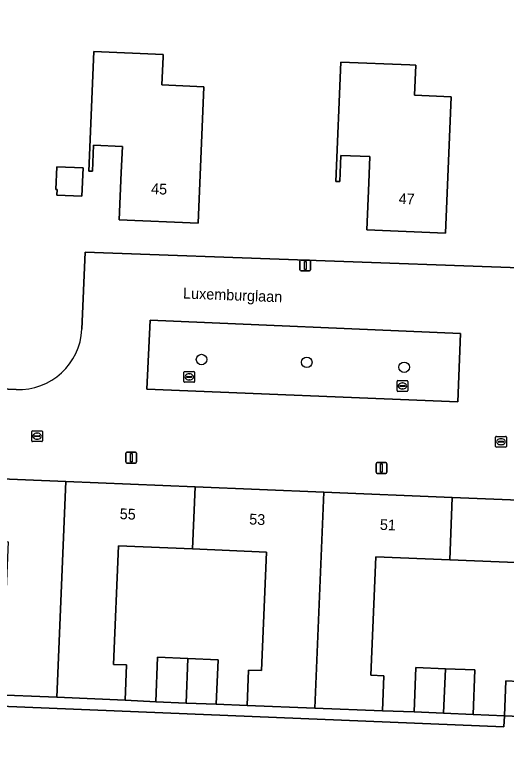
# Model space of a CAD drawing. Extents: x 160786 to 161429, y 386828 to 387485.
# Drawn here: x 161329.1 to 161374.8, y 387067.7 to 387135.7 of the extents above; entities that cross this region are included whole.
import ezdxf

# ---------------------------------------------------------------- set-up
doc = ezdxf.new("R2010")
doc.units = 0
for name, color, linetype in [('IMGEO_Boom', 7, 'Continuous'), ('IMGEO_Erf', 7, 'Continuous'), ('IMGEO_Kolk', 7, 'Continuous'), ('IMGEO_Lichtmast', 7, 'Continuous'), ('IMGEO_Openbare_ruimte_label', 7, 'Continuous'), ('IMGEO_Pand', 7, 'Continuous'), ('IMGEO_Pand_nummerreeks', 7, 'Continuous'), ('IMGEO_Parkeervlak_open', 7, 'Continuous'), ('IMGEO_Rijbaan_lokaal_open', 7, 'Continuous'), ('IMGEO_Rioolput', 7, 'Continuous'), ('IMGEO_Voetpad_open', 7, 'Continuous')]:
    doc.layers.add(name, color=color, linetype=linetype)

msp = doc.modelspace()

# ---------------------------------------------------------------- linework, layer by layer
at = {"layer": 'IMGEO_Boom'}
for centre in [(161346.472, 387103.69), (161356.245, 387103.435), (161365.291, 387102.975)]:
    msp.add_circle(centre, 0.489, dxfattribs=at)
at = {"layer": 'IMGEO_Erf'}
for points in [[(161335.356, 387106.516), (161335.67, 387113.645), (161376.845, 387112.185), (161382.743, 387111.952), (161383.659, 387135.705)], [(161310.114, 387101.726), (161329.24, 387100.908)], [(161380.873, 387064.957), (161381.079, 387070.343), (161374.599, 387070.611), (161374.55, 387069.588), (161308.913, 387072.289), (161308.47, 387061.416)]]:
    msp.add_lwpolyline(points, dxfattribs=at)
for points in [[(161346.141, 387116.351), (161338.829, 387116.66), (161339.014, 387121.056), (161339.116, 387123.475), (161336.442, 387123.588), (161336.34, 387121.168), (161335.991, 387121.183), (161336.459, 387132.27), (161342.909, 387131.998), (161342.902, 387131.798), (161342.791, 387129.182), (161346.675, 387129.018)], [(161359.404, 387131.308), (161365.808, 387131.041), (161366.376, 387131.017), (161366.26, 387128.223), (161369.658, 387128.082), (161369.132, 387115.437), (161361.832, 387115.74), (161362.013, 387120.101), (161362.114, 387122.524), (161359.414, 387122.637), (161359.313, 387120.214), (161358.943, 387120.229)], [(161335.349, 387118.859), (161333.025, 387118.957), (161333.046, 387119.464), (161332.933, 387119.469), (161333.023, 387121.588), (161335.46, 387121.485)], [(161342.217, 387071.926), (161342.388, 387076.053), (161345.202, 387075.936), (161348, 387075.82), (161347.829, 387071.693), (161350.704, 387071.593), (161350.84, 387074.874), (161352.048, 387074.823), (161352.503, 387085.823), (161345.63, 387086.107), (161338.754, 387086.392), (161338.298, 387075.391), (161339.506, 387075.34), (161339.371, 387072.082)], [(161366.209, 387070.98), (161366.38, 387075.107), (161369.118, 387074.994), (161371.857, 387074.88), (161371.686, 387070.753), (161374.599, 387070.611), (161374.733, 387073.865), (161375.941, 387073.814), (161376.396, 387084.814), (161369.52, 387085.099), (161362.647, 387085.383), (161362.191, 387074.382), (161363.399, 387074.331), (161363.264, 387071.073)]]:
    msp.add_lwpolyline(points, close=True, dxfattribs=at)
msp.add_arc((161329.489, 387106.776), 5.873, 267.57105, 357.46681, dxfattribs=at)
at = {"layer": 'IMGEO_Kolk'}
for p, q in [((161344.824, 387101.657), (161344.824, 387102.509)), ((161344.899, 387102.583), (161345.751, 387102.583)), ((161345.825, 387102.509), (161345.825, 387101.657)), ((161345.083, 387102.077), (161345.083, 387102.089)), ((161345.521, 387102.04), (161345.123, 387102.04)), ((161345.126, 387102.126), (161345.524, 387102.126)), ((161345.335, 387101.803), (161345.31, 387101.803)), ((161345.312, 387102.363), (161345.337, 387102.363)), ((161345.567, 387102.089), (161345.567, 387102.077)), ((161345.751, 387101.583), (161344.899, 387101.583)), ((161364.631, 387100.813), (161364.631, 387101.665)), ((161364.706, 387101.739), (161365.558, 387101.739)), ((161364.89, 387101.233), (161364.89, 387101.245)), ((161365.328, 387101.196), (161364.93, 387101.196)), ((161364.933, 387101.282), (161365.331, 387101.282)), ((161365.119, 387101.519), (161365.144, 387101.519)), ((161365.374, 387101.245), (161365.374, 387101.233)), ((161365.632, 387101.665), (161365.632, 387100.813)), ((161365.558, 387100.739), (161364.706, 387100.739)), ((161365.142, 387100.959), (161365.117, 387100.959)), ((161330.693, 387096.152), (161330.693, 387097.004)), ((161330.768, 387097.078), (161331.62, 387097.078)), ((161331.694, 387097.004), (161331.694, 387096.152)), ((161330.952, 387096.572), (161330.952, 387096.584)), ((161331.39, 387096.535), (161330.992, 387096.535)), ((161330.995, 387096.621), (161331.393, 387096.621)), ((161331.181, 387096.858), (161331.206, 387096.858)), ((161331.436, 387096.584), (161331.436, 387096.572)), ((161331.62, 387096.078), (161330.768, 387096.078)), ((161331.204, 387096.298), (161331.179, 387096.298))]:
    msp.add_line(p, q, dxfattribs=at)
for points in [[(161344.824, 387101.657), (161344.824, 387102.509)], [(161344.899, 387102.583), (161345.751, 387102.583)], [(161345.825, 387102.509), (161345.825, 387101.657)], [(161345.751, 387101.583), (161344.899, 387101.583)], [(161364.631, 387100.813), (161364.631, 387101.665)], [(161364.706, 387101.739), (161365.558, 387101.739)], [(161365.632, 387101.665), (161365.632, 387100.813)], [(161365.558, 387100.739), (161364.706, 387100.739)], [(161330.693, 387096.152), (161330.693, 387097.004)], [(161330.768, 387097.078), (161331.62, 387097.078)], [(161331.694, 387097.004), (161331.694, 387096.152)], [(161331.62, 387096.078), (161330.768, 387096.078)]]:
    msp.add_lwpolyline(points, dxfattribs=at)
for centre, radius, start, end in [((161344.901, 387102.507), 0.0765, 91.55205, 178.44795), ((161344.901, 387102.507), 0.0765, 91.55205, 178.44795), ((161345.749, 387102.507), 0.0765, 1.55205, 88.44795), ((161345.749, 387102.507), 0.0765, 1.55205, 88.44795), ((161345.123, 387102.086), 0.0403, 85.87752, 175.75265), ((161345.12, 387102.076), 0.0366, 178.93798, 274.71019), ((161345.524, 387102.083), 0.043, 264.86636, 352.45326), ((161345.528, 387102.088), 0.0386, 1.73085, 96.63898), ((161344.901, 387101.659), 0.0765, 181.55205, 268.44795), ((161344.901, 387101.659), 0.0765, 181.55205, 268.44795), ((161345.749, 387101.659), 0.0765, 271.55205, 358.44795), ((161345.749, 387101.659), 0.0765, 271.55205, 358.44795), ((161364.708, 387101.663), 0.0765, 91.55205, 178.44795), ((161364.708, 387101.663), 0.0765, 91.55205, 178.44795), ((161364.93, 387101.242), 0.0403, 85.87752, 175.75265), ((161364.927, 387101.232), 0.0366, 178.93798, 274.71019), ((161365.331, 387101.239), 0.043, 264.86636, 352.45326), ((161365.335, 387101.244), 0.0386, 1.73085, 96.63898), ((161365.556, 387101.663), 0.0765, 1.55205, 88.44795), ((161365.556, 387101.663), 0.0765, 1.55205, 88.44795), ((161364.708, 387100.815), 0.0765, 181.55205, 268.44795), ((161364.708, 387100.815), 0.0765, 181.55205, 268.44795), ((161365.556, 387100.815), 0.0765, 271.55205, 358.44795), ((161365.556, 387100.815), 0.0765, 271.55205, 358.44795), ((161330.77, 387097.002), 0.0765, 91.55205, 178.44795), ((161330.77, 387097.002), 0.0765, 91.55205, 178.44795), ((161331.618, 387097.002), 0.0765, 1.55205, 88.44795), ((161331.618, 387097.002), 0.0765, 1.55205, 88.44795), ((161330.992, 387096.581), 0.0403, 85.87752, 175.75265), ((161330.989, 387096.571), 0.0366, 178.93798, 274.71019), ((161331.393, 387096.578), 0.043, 264.86636, 352.45326), ((161331.397, 387096.583), 0.0386, 1.73085, 96.63898), ((161330.77, 387096.154), 0.0765, 181.55205, 268.44795), ((161330.77, 387096.154), 0.0765, 181.55205, 268.44795), ((161331.618, 387096.154), 0.0765, 271.55205, 358.44795), ((161331.618, 387096.154), 0.0765, 271.55205, 358.44795)]:
    msp.add_arc(centre, radius, start, end, dxfattribs=at)
for centre, major_axis, ratio, start_param, end_param in [((161345.311, 387102.083), (-0.387, 0.002), 0.722429, 4.712389, 7.853982), ((161345.336, 387102.083), (-0.39, 0.002), 0.717154, 1.570796, 4.712389), ((161365.118, 387101.239), (-0.387, 0.002), 0.722429, 4.712389, 7.853982), ((161365.143, 387101.239), (-0.39, 0.002), 0.717154, 1.570796, 4.712389), ((161331.18, 387096.578), (-0.387, 0.002), 0.722429, 4.712389, 7.853982), ((161331.205, 387096.578), (-0.39, 0.002), 0.717154, 1.570796, 4.712389)]:
    msp.add_ellipse(centre, major_axis=major_axis, ratio=ratio, start_param=start_param, end_param=end_param, dxfattribs=at)
at = {"layer": 'IMGEO_Lichtmast'}
for p, q in [((161355.611, 387112.014), (161355.611, 387112.814)), ((161355.611, 387112.814), (161355.611, 387112.014)), ((161355.711, 387112.914), (161356.501, 387112.914)), ((161356.501, 387112.914), (161355.711, 387112.914)), ((161356.601, 387112.814), (161356.601, 387112.014)), ((161356.601, 387112.014), (161356.601, 387112.814)), ((161356.501, 387111.914), (161355.711, 387111.914)), ((161355.711, 387111.914), (161356.501, 387111.914)), ((161339.44, 387094.187), (161339.44, 387094.987)), ((161339.44, 387094.987), (161339.44, 387094.187)), ((161339.54, 387095.087), (161340.33, 387095.087)), ((161340.33, 387095.087), (161339.54, 387095.087)), ((161340.43, 387094.987), (161340.43, 387094.187)), ((161340.43, 387094.187), (161340.43, 387094.987)), ((161340.33, 387094.087), (161339.54, 387094.087)), ((161339.54, 387094.087), (161340.33, 387094.087)), ((161362.687, 387093.225), (161362.687, 387094.025)), ((161362.687, 387094.025), (161362.687, 387093.225)), ((161362.787, 387094.125), (161363.577, 387094.125)), ((161363.577, 387094.125), (161362.787, 387094.125)), ((161363.677, 387094.025), (161363.677, 387093.225)), ((161363.677, 387093.225), (161363.677, 387094.025)), ((161363.577, 387093.125), (161362.787, 387093.125)), ((161362.787, 387093.125), (161363.577, 387093.125))]:
    msp.add_line(p, q, dxfattribs=at)
for points in [[(161356.031, 387112.789), (161356.181, 387112.789), (161356.181, 387112.039), (161356.031, 387112.039), (161356.031, 387112.789)], [(161339.86, 387094.962), (161340.01, 387094.962), (161340.01, 387094.212), (161339.86, 387094.212), (161339.86, 387094.962)], [(161363.107, 387094), (161363.257, 387094), (161363.257, 387093.25), (161363.107, 387093.25), (161363.107, 387094)]]:
    msp.add_lwpolyline(points, dxfattribs=at)
for centre, start, end in [((161355.711, 387112.814), 90, 180), ((161355.711, 387112.814), 90, 180), ((161356.501, 387112.814), 0, 90), ((161356.501, 387112.814), 360, 90), ((161355.711, 387112.014), 180, 270), ((161355.711, 387112.014), 180, 270), ((161356.501, 387112.014), 270, 0), ((161356.501, 387112.014), 270, 0), ((161339.54, 387094.987), 90, 180), ((161339.54, 387094.987), 90, 180), ((161340.33, 387094.987), 0, 90), ((161340.33, 387094.987), 360, 90), ((161339.54, 387094.187), 180, 270), ((161339.54, 387094.187), 180, 270), ((161340.33, 387094.187), 270, 0), ((161340.33, 387094.187), 270, 0), ((161362.787, 387094.025), 90, 180), ((161362.787, 387094.025), 90, 180), ((161363.577, 387094.025), 0, 90), ((161363.577, 387094.025), 360, 90), ((161362.787, 387093.225), 180, 270), ((161362.787, 387093.225), 180, 270), ((161363.577, 387093.225), 270, 0), ((161363.577, 387093.225), 270, 0)]:
    msp.add_arc(centre, 0.1, start, end, dxfattribs=at)
at = {"layer": 'IMGEO_Pand'}
for points in [[(161346.675, 387129.018), (161342.791, 387129.182), (161342.902, 387131.798), (161342.909, 387131.998), (161336.459, 387132.27), (161335.991, 387121.183), (161336.34, 387121.168), (161336.442, 387123.588), (161339.116, 387123.475), (161339.014, 387121.056), (161338.829, 387116.66), (161346.141, 387116.351)], [(161369.658, 387128.082), (161366.26, 387128.223), (161366.376, 387131.017), (161365.808, 387131.041), (161359.404, 387131.308), (161358.943, 387120.229), (161359.313, 387120.214), (161359.414, 387122.637), (161362.114, 387122.524), (161362.013, 387120.101), (161361.832, 387115.74), (161369.132, 387115.437)], [(161333.025, 387118.957), (161335.349, 387118.859), (161335.46, 387121.485), (161333.023, 387121.588), (161332.933, 387119.469), (161333.046, 387119.464)], [(161333.032, 387072.344), (161333.862, 387092.374), (161321.856, 387092.872), (161321.615, 387087.065), (161328.489, 387086.781), (161328.034, 387075.781), (161326.826, 387075.832), (161326.693, 387072.607)], [(161339.371, 387072.082), (161339.506, 387075.34), (161338.298, 387075.391), (161338.754, 387086.392), (161345.63, 387086.107), (161345.873, 387091.877), (161333.862, 387092.374), (161333.032, 387072.344)], [(161356.985, 387071.333), (161357.815, 387091.382), (161345.873, 387091.877), (161345.63, 387086.107), (161352.503, 387085.823), (161352.048, 387074.823), (161350.84, 387074.874), (161350.704, 387071.593)], [(161363.264, 387071.073), (161363.399, 387074.331), (161362.191, 387074.382), (161362.647, 387085.383), (161369.52, 387085.099), (161369.75, 387090.887), (161357.815, 387091.382), (161356.985, 387071.333)], [(161381.894, 387090.013), (161381.909, 387090.383), (161375.955, 387090.63), (161369.75, 387090.887), (161369.52, 387085.099), (161376.396, 387084.814), (161375.941, 387073.814), (161374.733, 387073.865), (161374.599, 387070.611), (161381.079, 387070.343)], [(161345.028, 387071.809), (161345.202, 387075.936), (161342.388, 387076.053), (161342.217, 387071.926)], [(161347.829, 387071.693), (161348, 387075.82), (161345.202, 387075.936), (161345.028, 387071.809)], [(161368.954, 387070.866), (161369.118, 387074.994), (161366.38, 387075.107), (161366.209, 387070.98)], [(161371.686, 387070.753), (161371.857, 387074.88), (161369.118, 387074.994), (161368.954, 387070.866)]]:
    msp.add_lwpolyline(points, close=True, dxfattribs=at)
at = {"layer": 'IMGEO_Parkeervlak_open'}
msp.add_lwpolyline([(161370.269, 387099.768), (161370.528, 387106.116), (161341.698, 387107.358), (161341.39, 387100.93)], close=True, dxfattribs=at)
at = {"layer": 'IMGEO_Rijbaan_lokaal_open'}
for points in [[(161376.354, 387099.789), (161376.476, 387102.888), (161376.599, 387105.988), (161376.722, 387109.087), (161376.845, 387112.185), (161335.67, 387113.645), (161335.356, 387106.516)], [(161329.24, 387100.908), (161310.114, 387101.726), (161310.005, 387099.558), (161309.746, 387093.374), (161321.856, 387092.872), (161333.862, 387092.374), (161345.873, 387091.877), (161357.815, 387091.382), (161369.75, 387090.887), (161375.955, 387090.63), (161376.108, 387093.591), (161376.231, 387096.689), (161376.354, 387099.789)]]:
    msp.add_lwpolyline(points, dxfattribs=at)
msp.add_lwpolyline([(161341.39, 387100.93), (161341.698, 387107.358), (161370.528, 387106.116), (161370.269, 387099.768)], close=True, dxfattribs=at)
msp.add_arc((161329.489, 387106.776), 5.873, 267.57105, 357.46681, dxfattribs=at)
at = {"layer": 'IMGEO_Rioolput'}
for p, q in [((161373.783, 387095.636), (161373.783, 387096.488)), ((161373.858, 387096.562), (161374.71, 387096.562)), ((161374.271, 387096.342), (161374.296, 387096.342)), ((161374.784, 387096.488), (161374.784, 387095.636)), ((161374.042, 387096.056), (161374.042, 387096.068)), ((161374.48, 387096.019), (161374.082, 387096.019)), ((161374.085, 387096.105), (161374.483, 387096.105)), ((161374.294, 387095.782), (161374.269, 387095.782)), ((161374.526, 387096.068), (161374.526, 387096.056)), ((161374.71, 387095.562), (161373.858, 387095.562))]:
    msp.add_line(p, q, dxfattribs=at)
for points in [[(161373.783, 387095.636), (161373.783, 387096.488)], [(161373.858, 387096.562), (161374.71, 387096.562)], [(161374.784, 387096.488), (161374.784, 387095.636)], [(161374.71, 387095.562), (161373.858, 387095.562)]]:
    msp.add_lwpolyline(points, dxfattribs=at)
for centre, radius, start, end in [((161373.86, 387096.486), 0.0765, 91.55205, 178.44795), ((161373.86, 387096.486), 0.0765, 91.55205, 178.44795), ((161374.708, 387096.486), 0.0765, 1.55205, 88.44795), ((161374.708, 387096.486), 0.0765, 1.55205, 88.44795), ((161374.082, 387096.065), 0.0403, 85.87752, 175.75265), ((161374.079, 387096.055), 0.0366, 178.93798, 274.71019), ((161374.483, 387096.062), 0.043, 264.86636, 352.45326), ((161374.487, 387096.067), 0.0386, 1.73085, 96.63898), ((161373.86, 387095.638), 0.0765, 181.55205, 268.44795), ((161373.86, 387095.638), 0.0765, 181.55205, 268.44795), ((161374.708, 387095.638), 0.0765, 271.55205, 358.44795), ((161374.708, 387095.638), 0.0765, 271.55205, 358.44795)]:
    msp.add_arc(centre, radius, start, end, dxfattribs=at)
for centre, major_axis, ratio, start_param, end_param in [((161374.27, 387096.062), (-0.387, 0.002), 0.722429, 4.712389, 7.853982), ((161374.295, 387096.062), (-0.39, 0.002), 0.717154, 1.570796, 4.712389)]:
    msp.add_ellipse(centre, major_axis=major_axis, ratio=ratio, start_param=start_param, end_param=end_param, dxfattribs=at)
at = {"layer": 'IMGEO_Voetpad_open'}
msp.add_lwpolyline([(161323.798, 387072.704), (161321.024, 387072.819), (161318.307, 387072.932), (161315.357, 387073.04), (161308.914, 387073.307), (161308.913, 387072.289), (161374.55, 387069.588), (161374.599, 387070.611), (161371.686, 387070.753), (161368.954, 387070.866), (161366.209, 387070.98), (161363.264, 387071.073), (161356.985, 387071.333), (161350.704, 387071.593), (161347.829, 387071.693), (161345.028, 387071.809), (161342.217, 387071.926), (161339.371, 387072.082), (161333.032, 387072.344), (161326.693, 387072.607)], close=True, dxfattribs=at)

# ---------------------------------------------------------------- texts
at = {"layer": 'IMGEO_Openbare_ruimte_label'}
msp.add_text('Luxemburglaan', height=1, rotation=357.76436, dxfattribs=at).set_placement((161344.735, 387109.363))
at = {"layer": 'IMGEO_Pand_nummerreeks'}
for s, rotation, p in [('45', 357.58212, (161341.765, 387119.059)), ('47', 357.62223, (161364.761, 387118.141)), ('55', 357.62657, (161338.853, 387088.885)), ('53', 357.62657, (161350.88, 387088.387)), ('51', 357.62657, (161363.02, 387087.883))]:
    msp.add_text(s, height=1, rotation=rotation, dxfattribs=at).set_placement(p)

doc.saveas('drawing.dxf')
